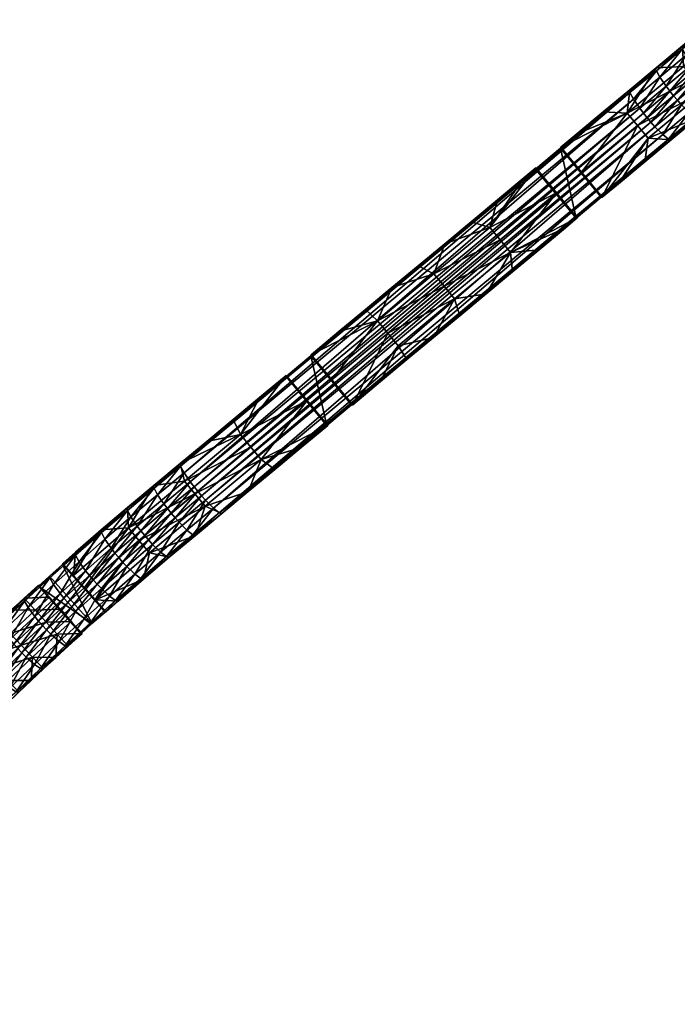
# Model space of a CAD drawing. Header units: millimetres. Extents: x 93711086 to 93775423, y 1247239064 to 1247319365.
# Tile 653 of 656: x 93722143 to 93726191, y 1247305255 to 1247311312. Entities that reach past the tile are written whole.
import ezdxf

# ---------------------------------------------------------------- set-up
doc = ezdxf.new("R2010")
doc.units = ezdxf.units.MM
doc.layers.add('CONCRETE_ITEM', color=7, linetype='Continuous')
doc.layers.add('SVV_Betong', color=7, linetype='Continuous')

# ---------------------------------------------------------------- blocks, each defined once
blk = doc.blocks.new('15e559d2-59c4-40a1-8e6d-a9da91616b05')
at = {"color": 0, "transparency": 16777216}
mesh = blk.add_polyface(dxfattribs=at)
corners = [(93732402.8, 1247290959.4, 3988.8), (93732402.8, 1247290959.4, 4305.5), (93730959.6, 1247289572.9, 3633.7), (93730959.6, 1247289572.9, 3317), (93720519.9, 1247305091.1, 5616.6), (93732598.2, 1247291566.3, 4023.2), (93720299, 1247305338.5, 5063.5), (93732619.6, 1247291542.4, 4593.2), (93720317.4, 1247305317.9, 5553.6), (93732199.2, 1247291187.4, 4322.7), (93720106.2, 1247304728.6, 5525.8), (93719900, 1247304959.5, 5363), (93732205.9, 1247291179.8, 4502.5), (93719903.7, 1247304955.3, 5462.8), (93720167.2, 1247305212.8, 5169.7), (93732187.3, 1247291200.6, 4007), (93718371.4, 1247303668.6, 4381.7), (93732466.4, 1247291440.6, 4129.5), (93732486.7, 1247291466, 4033.2), (93720187.5, 1247305238.1, 5073.5), (93732260.8, 1247291223.5, 4572.4), (93720161.1, 1247304772.3, 5595.7), (93719958.6, 1247304999, 5532.7), (93718383.3, 1247303655.3, 4697.4)]
mesh.append_faces([[corners[k] for k in face] for face in [(0, 1, 2, 0), (2, 3, 0, 2), (4, 5, 6, 4), (4, 7, 5, 4), (6, 8, 4, 6), (9, 10, 11, 9), (10, 9, 12, 10), (13, 11, 10, 13), (3, 14, 15, 3), (3, 16, 14, 3), (17, 15, 14, 17), (15, 0, 3, 15), (18, 17, 19, 18), (14, 19, 17, 14), (5, 18, 6, 5), (19, 6, 18, 19), (20, 7, 4, 20), (4, 21, 20, 4), (12, 20, 21, 12), (21, 10, 12, 21), (22, 21, 4, 22), (4, 8, 22, 4), (10, 21, 13, 10), (22, 13, 21, 22), (2, 9, 23, 2), (9, 2, 1, 9), (11, 23, 9, 11), (23, 14, 16, 23), (13, 8, 11, 13), (8, 13, 22, 8), (23, 11, 14, 23), (14, 8, 6, 14), (8, 14, 11, 8), (6, 19, 14, 6), (20, 12, 9, 20), (20, 17, 7, 20), (17, 20, 9, 17), (5, 7, 17, 5), (15, 17, 9, 15), (18, 5, 17, 18), (3, 2, 16, 3), (23, 16, 2, 23), (0, 15, 1, 0), (9, 1, 15, 9)]], dxfattribs={"color": 0})
blk = doc.blocks.new('7b18acbc-7760-470f-8a9f-86712e06644a')
at = {"color": 0, "transparency": 16777216}
mesh = blk.add_polyface(dxfattribs=at)
corners = [(93726223.1, 1247311150.7, 5988.3), (93726385.7, 1247311285.9, 6001), (93726573.7, 1247311312.1, 6010.8), (93726228.2, 1247311025, 5983.7), (93726478.7, 1247310843.1, 5988.3), (93726316, 1247310707.9, 5975.6), (93726356.1, 1247310871.2, 5983.7), (93726153.3, 1247310572.7, 5964.1), (93726010.5, 1247310584, 5958.6), (93725946.6, 1247310661, 5958.6), (93726292.2, 1247310948.1, 5983.7), (93726310.9, 1247310707.1, 6057), (93726461.2, 1247310846.8, 6172), (93726299.3, 1247310712.3, 6159.4), (93726136.7, 1247310577.2, 6147.9), (93726148.2, 1247310572, 6045.5), (93726221, 1247311145.5, 6069.6), (93726383.7, 1247311280.7, 6082.4), (93726386.2, 1247311268, 6184.8), (93726223.5, 1247311132.9, 6172), (93726490.4, 1247311112.8, 6500.1), (93726327.8, 1247310977.7, 6487.4), (93726351.4, 1247310950, 6479.1), (93726467.6, 1247311141.1, 6491.8), (93726304.9, 1247311006, 6479.1), (93726445, 1247311170.8, 6465.1), (93726282.3, 1247311035.7, 6452.4), (93726406.8, 1247311227.2, 6354), (93726244.2, 1247311092.1, 6341.2), (93726424.9, 1247310874.5, 6341.2), (93726263.8, 1247310740.6, 6328.7), (93726376.4, 1247310922.4, 6452.4), (93726215.8, 1247310788.9, 6439.8), (93726190.9, 1247310816.6, 6466.6), (93726167.2, 1247310844.3, 6474.9), (93726144.3, 1247310872.6, 6466.6), (93726121.7, 1247310902.2, 6439.8), (93726083, 1247310958.2, 6328.7), (93726101.2, 1247310605.6, 6317.2)]
mesh.append_faces([[corners[k] for k in face] for face in [(4, 5, 6, 4), (5, 7, 8, 5), (4, 11, 5, 4), (5, 11, 7, 5), (12, 13, 11, 12), (16, 1, 0, 16), (1, 16, 17, 1)]], dxfattribs={"color": 0})
mesh.append_faces([[corners[k] for k in face] for face in [(0, 2, 3, 0), (6, 9, 10, 6), (11, 14, 15, 11), (18, 16, 19, 18), (27, 26, 25, 27), (18, 28, 27, 18), (29, 13, 12, 29), (31, 30, 29, 31), (22, 32, 31, 22), (21, 33, 22, 21), (24, 34, 21, 24), (26, 35, 24, 26), (28, 36, 26, 28), (19, 37, 28, 19), (30, 14, 13, 30), (32, 38, 30, 32)]], dxfattribs={"vtx0": -1, "color": 0})
mesh.append_faces([[corners[k] for k in face] for face in [(0, 1, 2, 0), (11, 13, 14, 11), (18, 17, 16, 18), (20, 21, 22, 20), (23, 24, 21, 23), (25, 26, 24, 25), (27, 28, 26, 27), (18, 19, 28, 18), (29, 30, 13, 29), (31, 32, 30, 31), (22, 33, 32, 22), (21, 34, 33, 21), (24, 35, 34, 24), (26, 36, 35, 26)]], dxfattribs={"vtx2": -1, "vtx3": -1, "color": 0})
mesh = blk.add_polyface(dxfattribs=at)
corners = [(93726223.1, 1247311150.7, 5988.3), (93726228.2, 1247311025, 5983.7), (93726060.4, 1247311015.6, 5975.6), (93725897.7, 1247310880.4, 5964.1), (93725882.7, 1247310737.9, 5958.6), (93725735, 1247310745.2, 5952.7), (93725946.6, 1247310661, 5958.6), (93725601, 1247310373.8, 5934.3), (93725572.3, 1247310610, 5941.3), (93726010.5, 1247310584, 5958.6), (93726356.1, 1247310871.2, 5983.7), (93726316, 1247310707.9, 5975.6), (93726292.2, 1247310948.1, 5983.7), (93726148.2, 1247310572, 6045.5), (93726153.3, 1247310572.7, 5964.1), (93726310.9, 1247310707.1, 6057), (93726223.5, 1247311132.9, 6172), (93726221, 1247311145.5, 6069.6), (93726061.7, 1247310998.3, 6159.4), (93725896, 1247310875.5, 6045.5), (93725899, 1247310863.2, 6147.9), (93725471.6, 1247310521.1, 6034.1), (93726244.2, 1247311092.1, 6341.2), (93726083, 1247310958.2, 6328.7), (93726121.7, 1247310902.2, 6439.8), (93726263.8, 1247310740.6, 6328.7), (93726101.2, 1247310605.6, 6317.2), (93726136.7, 1247310577.2, 6147.9), (93726215.8, 1247310788.9, 6439.8), (93726053.2, 1247310653.9, 6428.4), (93726190.9, 1247310816.6, 6466.6), (93726028.3, 1247310681.6, 6455.1), (93726167.2, 1247310844.3, 6474.9), (93726004.7, 1247310709.3, 6463.4), (93726144.3, 1247310872.6, 6466.6), (93725981.8, 1247310737.6, 6455.1), (93725959.2, 1247310767.1, 6428.4), (93725920.4, 1247310823.1, 6317.2)]
mesh.append_faces([[corners[k] for k in face] for face in [(0, 1, 2, 0), (3, 4, 5, 3), (1, 4, 2, 1), (3, 2, 4, 3), (4, 6, 7, 4), (5, 4, 8, 5), (9, 10, 11, 9), (13, 14, 15, 13), (16, 17, 18, 16), (0, 2, 17, 0), (19, 18, 17, 19), (18, 19, 20, 18), (21, 20, 19, 21), (19, 5, 21, 19), (17, 2, 19, 17), (8, 21, 5, 8), (3, 19, 2, 3), (5, 19, 3, 5)]], dxfattribs={"color": 0})
mesh.append_faces([[corners[k] for k in face] for face in [(12, 4, 1, 12), (30, 29, 28, 30), (32, 31, 30, 32), (34, 33, 32, 34), (24, 35, 34, 24), (23, 36, 24, 23), (18, 37, 23, 18)]], dxfattribs={"vtx0": -1, "color": 0})
mesh.append_faces([[corners[k] for k in face] for face in [(12, 6, 4, 12), (10, 9, 6, 10), (22, 23, 24, 22), (16, 18, 23, 16), (25, 26, 27, 25), (28, 29, 26, 28), (30, 31, 29, 30), (32, 33, 31, 32), (34, 35, 33, 34), (24, 36, 35, 24), (23, 37, 36, 23), (18, 20, 37, 18)]], dxfattribs={"vtx2": -1, "vtx3": -1, "color": 0})
mesh = blk.add_polyface(dxfattribs=at)
corners = [(93724032.4, 1247308815.7, 5915.3), (93723782, 1247309117.1, 5915.3), (93723935.6, 1247309244.8, 5926.1), (93724186, 1247308943.3, 5926.1), (93723911.3, 1247308969.9, 5815.4), (93724039.2, 1247308816, 5815.4), (93723783.5, 1247309123.7, 5815.4), (93724065, 1247309097.5, 5826.2), (93724192.8, 1247308943.7, 5826.2), (93723937.1, 1247309251.3, 5826.2), (93724344.3, 1247309459.6, 5850.4), (93724408.2, 1247309382.7, 5850.4), (93724270.6, 1247309528.4, 5849.7), (93724107.9, 1247309393.2, 5838.2), (93724472.1, 1247309305.8, 5850.4), (93724688.9, 1247309355.9, 5861.1), (93724526.2, 1247309220.7, 5849.7), (93724820.1, 1247309594.9, 5874.8), (93724851.6, 1247309491.1, 5872.6), (93724363.5, 1247309085.5, 5838.2), (93724756.2, 1247309671.8, 5874.8), (93723875.4, 1247308679.9, 5803.9), (93723712.7, 1247308544.7, 5792.4), (93725568.5, 1247310092, 6023.3), (93723132.9, 1247308564.8, 5953.3), (93725899, 1247310863.2, 6147.9), (93724433.3, 1247309663.6, 5861.1), (93726101.2, 1247310605.6, 6317.2), (93723335.1, 1247308307.2, 6122.6), (93723370.6, 1247308278.8, 5953.3), (93726053.2, 1247310653.9, 6428.4), (93723287.1, 1247308355.5, 6233.8), (93726028.3, 1247310681.6, 6455.1), (93723262.2, 1247308383.2, 6260.5), (93726004.7, 1247310709.3, 6463.4), (93723238.6, 1247308410.9, 6268.8)]
mesh.append_faces([[corners[k] for k in face] for face in [(0, 4, 1, 0), (5, 4, 0, 5), (6, 1, 4, 6), (7, 3, 2, 7), (3, 7, 8, 3), (2, 9, 7, 2), (10, 11, 7, 10), (9, 10, 7, 9), (12, 10, 13, 12), (9, 13, 10, 9), (14, 15, 16, 14), (14, 17, 15, 14), (18, 15, 17, 18), (16, 19, 14, 16), (19, 8, 14, 19), (18, 3, 15, 18), (5, 0, 21, 5), (19, 3, 8, 19), (3, 16, 15, 3), (3, 19, 16, 3), (0, 22, 21, 0), (18, 23, 3, 18), (24, 25, 2, 24), (13, 2, 12, 13), (12, 2, 26, 12), (9, 2, 13, 9)]], dxfattribs={"color": 0})
mesh.append_faces([[corners[k] for k in face] for face in [(0, 2, 3, 0), (11, 8, 7, 11), (17, 11, 20, 17)]], dxfattribs={"vtx0": -1, "color": 0})
mesh.append_faces([[corners[k] for k in face] for face in [(0, 1, 2, 0), (11, 14, 8, 11), (20, 11, 10, 20), (17, 14, 11, 17), (27, 28, 29, 27), (30, 31, 28, 30), (32, 33, 31, 32), (34, 35, 33, 34)]], dxfattribs={"vtx2": -1, "vtx3": -1, "color": 0})
mesh = blk.add_polyface(dxfattribs=at)
corners = [(93724820.1, 1247309594.9, 5874.8), (93725163.6, 1247309880.3, 5899), (93725014.4, 1247309626.3, 5884), (93725447.4, 1247310246.2, 5923.5), (93725099.7, 1247309957.3, 5899), (93725035.8, 1247310034.2, 5899), (93725246.9, 1247310339.6, 5918.4), (93725319.6, 1247310400, 5923.5), (93725084.1, 1247310204.4, 5906.9), (93724758.7, 1247309934, 5884), (93724692.3, 1247309748.7, 5874.8), (93724596, 1247309798.8, 5872.6), (93724921.4, 1247310069.2, 5895.5), (93725177.1, 1247309761.5, 5895.5), (93725339.8, 1247309896.7, 5906.9), (93724433.3, 1247309663.6, 5861.1), (93724344.3, 1247309459.6, 5850.4), (93724270.6, 1247309528.4, 5849.7), (93724851.6, 1247309491.1, 5872.6), (93724756.2, 1247309671.8, 5874.8), (93725568.5, 1247310092, 6023.3), (93726136.7, 1247310577.2, 6147.9), (93723370.6, 1247308278.8, 5953.3), (93724186, 1247308943.3, 5926.1), (93725318, 1247310393.4, 6023.3), (93723935.6, 1247309244.8, 5926.1), (93725899, 1247310863.2, 6147.9), (93725981.8, 1247310737.6, 6455.1), (93723215.7, 1247308439.2, 6260.5), (93723238.6, 1247308410.9, 6268.8), (93725959.2, 1247310767.1, 6428.4), (93723193, 1247308468.7, 6233.8), (93725920.4, 1247310823.1, 6317.2), (93723154.3, 1247308524.7, 6122.6), (93723132.9, 1247308564.8, 5953.3)]
mesh.append_faces([[corners[k] for k in face] for face in [(0, 1, 2, 0), (3, 4, 5, 3), (5, 6, 7, 5), (6, 5, 8, 6), (9, 10, 11, 9), (8, 5, 12, 8), (13, 1, 14, 13), (13, 2, 1, 13), (15, 16, 17, 15), (16, 15, 10, 16), (11, 10, 15, 11), (2, 18, 0, 2), (13, 20, 2, 13), (20, 18, 2, 20), (21, 22, 23, 21), (24, 25, 26, 24), (24, 11, 25, 24), (11, 24, 9, 11), (12, 24, 8, 12), (8, 24, 6, 8), (9, 24, 12, 9), (15, 25, 11, 15)]], dxfattribs={"color": 0})
mesh.append_faces([[corners[k] for k in face] for face in [(9, 5, 10, 9), (4, 10, 5, 4), (1, 19, 4, 1), (19, 16, 10, 19), (30, 28, 27, 30), (32, 31, 30, 32), (26, 33, 32, 26)]], dxfattribs={"vtx0": -1, "color": 0})
mesh.append_faces([[corners[k] for k in face] for face in [(9, 12, 5, 9), (1, 4, 3, 1), (4, 19, 10, 4), (1, 0, 19, 1), (27, 28, 29, 27), (30, 31, 28, 30), (32, 33, 31, 32), (26, 34, 33, 26)]], dxfattribs={"vtx2": -1, "vtx3": -1, "color": 0})
mesh = blk.add_polyface(dxfattribs=at)
corners = [(93725568.5, 1247310092, 6023.3), (93725318, 1247310393.4, 6023.3), (93725471.6, 1247310521.1, 6034.1), (93725722.1, 1247310219.6, 6034.1), (93725447.4, 1247310246.2, 5923.5), (93725575.2, 1247310092.3, 5923.5), (93725319.6, 1247310400, 5923.5), (93725601, 1247310373.8, 5934.3), (93725728.8, 1247310220, 5934.3), (93725473.2, 1247310527.6, 5934.3), (93725035.8, 1247310034.2, 5899), (93725163.6, 1247309880.3, 5899), (93725502.5, 1247310031.9, 5918.4), (93725339.8, 1247309896.7, 5906.9), (93725882.7, 1247310737.9, 5958.6), (93725572.3, 1247310610, 5941.3), (93725946.6, 1247310661, 5958.6), (93726010.5, 1247310584, 5958.6), (93726153.3, 1247310572.7, 5964.1), (93725990.6, 1247310437.5, 5952.7), (93725827.9, 1247310302.3, 5941.3), (93726148.2, 1247310572, 6045.5), (93725177.1, 1247309761.5, 5895.5), (93726136.7, 1247310577.2, 6147.9), (93724186, 1247308943.3, 5926.1), (93725899, 1247310863.2, 6147.9), (93725246.9, 1247310339.6, 5918.4), (93726101.2, 1247310605.6, 6317.2), (93723370.6, 1247308278.8, 5953.3), (93726053.2, 1247310653.9, 6428.4), (93723335.1, 1247308307.2, 6122.6), (93726028.3, 1247310681.6, 6455.1), (93723287.1, 1247308355.5, 6233.8), (93726004.7, 1247310709.3, 6463.4), (93723262.2, 1247308383.2, 6260.5), (93725981.8, 1247310737.6, 6455.1), (93723238.6, 1247308410.9, 6268.8)]
mesh.append_faces([[corners[k] for k in face] for face in [(0, 4, 1, 0), (5, 4, 0, 5), (6, 1, 4, 6), (7, 3, 2, 7), (3, 7, 8, 3), (2, 9, 7, 2), (4, 10, 6, 4), (11, 12, 13, 11), (11, 5, 12, 11), (9, 14, 7, 9), (9, 15, 14, 9), (17, 18, 19, 17), (19, 20, 17, 19), (20, 8, 17, 20), (5, 0, 12, 5), (20, 3, 8, 20), (21, 19, 18, 21), (3, 20, 19, 3), (0, 13, 12, 0), (0, 22, 13, 0), (3, 19, 21, 3), (23, 3, 21, 23), (0, 23, 24, 0), (0, 3, 23, 0), (1, 25, 2, 1), (9, 2, 15, 9), (26, 1, 6, 26)]], dxfattribs={"color": 0})
mesh.append_faces([[corners[k] for k in face] for face in [(0, 2, 3, 0), (11, 4, 5, 11), (16, 8, 7, 16), (27, 28, 23, 27), (29, 30, 27, 29), (31, 32, 29, 31), (33, 34, 31, 33), (35, 36, 33, 35)]], dxfattribs={"vtx0": -1, "color": 0})
mesh.append_faces([[corners[k] for k in face] for face in [(0, 1, 2, 0), (16, 17, 8, 16)]], dxfattribs={"vtx2": -1, "vtx3": -1, "color": 0})
mesh = blk.add_polyface(dxfattribs=at)
corners = [(93723911.3, 1247308969.9, 5815.4), (93723565.7, 1247308682.7, 5791.1), (93723501.8, 1247308759.6, 5791.1), (93723619.7, 1247308987.6, 5803.9), (93723783.5, 1247309123.7, 5815.4), (93723457, 1247308852.4, 5792.4), (93723131.5, 1247308582.1, 5769.5), (93723156.2, 1247308472.4, 5766.8), (93722968.8, 1247308446.9, 5758.1), (93723294.2, 1247308717.3, 5781), (93723629.7, 1247308605.8, 5791.1), (93723875.4, 1247308679.9, 5803.9), (93723712.7, 1247308544.7, 5792.4), (93724039.2, 1247308816, 5815.4), (93723549.9, 1247308409.5, 5781), (93723284, 1247308318.6, 5766.8), (93723220.1, 1247308395.5, 5766.8), (93723370.6, 1247308278.8, 5953.3), (93724032.4, 1247308815.7, 5915.3), (93723129.9, 1247308577.1, 5850.9), (93723132.9, 1247308564.8, 5953.3), (93724186, 1247308943.3, 5926.1), (93723782, 1247309117.1, 5915.3), (93723935.6, 1247309244.8, 5926.1), (93722967.2, 1247308441.9, 5839.5), (93722970.2, 1247308429.6, 5941.9), (93723193, 1247308468.7, 6233.8), (93723053, 1247308304, 6249), (93723215.7, 1247308439.2, 6260.5), (93723154.3, 1247308524.7, 6122.6), (93722991.6, 1247308389.5, 6111.1), (93723030.3, 1247308333.5, 6222.3)]
mesh.append_faces([[corners[k] for k in face] for face in [(0, 1, 2, 0), (2, 3, 4, 2), (0, 2, 4, 0), (3, 2, 5, 3), (6, 7, 8, 6), (5, 2, 9, 5), (10, 11, 12, 10), (10, 13, 11, 10), (12, 14, 10, 12), (15, 10, 14, 15), (12, 17, 14, 12), (18, 17, 12, 18), (19, 20, 5, 19), (17, 18, 21, 17), (22, 20, 23, 22), (5, 20, 22, 5), (5, 22, 3, 5), (3, 22, 4, 3), (9, 19, 5, 9), (19, 9, 6, 19)]], dxfattribs={"color": 0})
mesh.append_faces([[corners[k] for k in face] for face in [(6, 2, 7, 6), (10, 0, 13, 10), (1, 7, 2, 1), (10, 16, 1, 10), (24, 20, 19, 24), (24, 6, 8, 24), (26, 27, 28, 26), (29, 31, 26, 29), (20, 30, 29, 20)]], dxfattribs={"vtx0": -1, "color": 0})
mesh.append_faces([[corners[k] for k in face] for face in [(6, 9, 2, 6), (10, 1, 0, 10), (1, 16, 7, 1), (10, 15, 16, 10), (24, 25, 20, 24), (24, 19, 6, 24), (29, 30, 31, 29), (20, 25, 30, 20)]], dxfattribs={"vtx2": -1, "vtx3": -1, "color": 0})
mesh = blk.add_polyface(dxfattribs=at)
corners = [(93722876.7, 1247308108.6, 5741.3), (93722541.6, 1247307818.1, 5714.3), (93722812.1, 1247308185, 5741.3), (93722968.8, 1247308446.9, 5758.1), (93723156.2, 1247308472.4, 5766.8), (93722806.3, 1247308311.5, 5746), (93722645.1, 1247308174.6, 5733.2), (93722941.2, 1247308032.2, 5741.3), (93723063.7, 1247308005.1, 5746), (93722905.3, 1247307870.5, 5733.2), (93722608.3, 1247307743.6, 5714.3), (93723058.2, 1247308003.9, 5827.3), (93722899.8, 1247307869.3, 5814.5), (93722887.8, 1247307874, 5916.9), (93723046.2, 1247308008.7, 5929.7), (93722970.2, 1247308429.6, 5941.9), (93722967.2, 1247308441.9, 5839.5), (93722804.4, 1247308306.1, 5827.3), (93722807, 1247308293.5, 5929.7), (93723053, 1247308304, 6249), (93722889, 1247308167, 6236.7), (93722912, 1247308138.8, 6245.1), (93723030.3, 1247308333.5, 6222.3), (93722866.3, 1247308196.6, 6210), (93722991.6, 1247308389.5, 6111.1), (93722827.8, 1247308252.8, 6098.9), (93723009.7, 1247308036.2, 6098.9), (93722851.1, 1247307901.2, 6086.1), (93722961, 1247308083.8, 6210), (93722801.9, 1247307948.3, 6197.3), (93722935.8, 1247308111.3, 6236.7), (93722776.5, 1247307975.6, 6224), (93722752.4, 1247308002.9, 6232.3), (93722729.1, 1247308030.9, 6224), (93722706.2, 1247308060.2, 6197.3), (93722667.2, 1247308116.1, 6086.1), (93722695.1, 1247307765.3, 6073.4)]
mesh.append_faces([[corners[k] for k in face] for face in [(0, 1, 2, 0), (2, 3, 4, 2), (5, 3, 2, 5), (2, 6, 5, 2), (7, 8, 9, 7), (0, 7, 10, 0), (9, 10, 7, 9), (16, 3, 17, 16), (5, 17, 3, 5)]], dxfattribs={"color": 0})
mesh.append_faces([[corners[k] for k in face] for face in [(9, 11, 12, 9), (13, 11, 14, 13), (15, 17, 18, 15), (24, 23, 22, 24), (15, 25, 24, 15), (26, 13, 14, 26), (28, 27, 26, 28), (30, 29, 28, 30), (21, 31, 30, 21), (20, 32, 21, 20), (23, 33, 20, 23), (25, 34, 23, 25), (18, 35, 25, 18), (29, 36, 27, 29)]], dxfattribs={"vtx0": -1, "color": 0})
mesh.append_faces([[corners[k] for k in face] for face in [(9, 8, 11, 9), (13, 12, 11, 13), (15, 16, 17, 15), (19, 20, 21, 19), (22, 23, 20, 22), (24, 25, 23, 24), (15, 18, 25, 15), (26, 27, 13, 26), (28, 29, 27, 28), (30, 31, 29, 30), (21, 32, 31, 21), (20, 33, 32, 20), (23, 34, 33, 23), (25, 35, 34, 25)]], dxfattribs={"vtx2": -1, "vtx3": -1, "color": 0})
mesh = blk.add_polyface(dxfattribs=at)
corners = [(93723284, 1247308318.6, 5766.8), (93723387.2, 1247308274.3, 5769.5), (93723224.5, 1247308139.1, 5758.1), (93723549.9, 1247308409.5, 5781), (93722941.2, 1247308032.2, 5741.3), (93723063.7, 1247308005.1, 5746), (93723220.1, 1247308395.5, 5766.8), (93722876.7, 1247308108.6, 5741.3), (93722812.1, 1247308185, 5741.3), (93723156.2, 1247308472.4, 5766.8), (93723370.6, 1247308278.8, 5953.3), (93723219.4, 1247308138.4, 5839.5), (93723058.2, 1247308003.9, 5827.3), (93723046.2, 1247308008.7, 5929.7), (93723207.9, 1247308143.6, 5941.9), (93723335.1, 1247308307.2, 6122.6), (93723172.4, 1247308172, 6111.1), (93723287.1, 1247308355.5, 6233.8), (93723124.4, 1247308220.3, 6222.3), (93723262.2, 1247308383.2, 6260.5), (93723099.5, 1247308248, 6249), (93723238.6, 1247308410.9, 6268.8), (93723075.9, 1247308275.7, 6257.4), (93723215.7, 1247308439.2, 6260.5), (93723053, 1247308304, 6249), (93723193, 1247308468.7, 6233.8), (93723030.3, 1247308333.5, 6222.3), (93723009.7, 1247308036.2, 6098.9), (93722961, 1247308083.8, 6210), (93722935.8, 1247308111.3, 6236.7), (93722912, 1247308138.8, 6245.1), (93722889, 1247308167, 6236.7)]
mesh.append_faces([[corners[k] for k in face] for face in [(0, 1, 2, 0), (3, 1, 0, 3), (4, 0, 2, 4), (2, 5, 4, 2), (10, 1, 3, 10), (2, 1, 11, 2), (12, 5, 2, 12), (1, 10, 11, 1), (12, 2, 11, 12), (14, 11, 10, 14)]], dxfattribs={"color": 0})
mesh.append_faces([[corners[k] for k in face] for face in [(6, 8, 9, 6), (0, 7, 6, 0), (13, 11, 14, 13), (15, 14, 10, 15), (17, 16, 15, 17), (19, 18, 17, 19), (21, 20, 19, 21), (23, 22, 21, 23), (16, 13, 14, 16), (18, 27, 16, 18), (20, 28, 18, 20), (22, 29, 20, 22), (24, 30, 22, 24), (26, 31, 24, 26)]], dxfattribs={"vtx0": -1, "color": 0})
mesh.append_faces([[corners[k] for k in face] for face in [(6, 7, 8, 6), (0, 4, 7, 0), (13, 12, 11, 13), (15, 16, 14, 15), (17, 18, 16, 17), (19, 20, 18, 19), (21, 22, 20, 21), (23, 24, 22, 23), (25, 26, 24, 25), (16, 27, 13, 16), (18, 28, 27, 18), (20, 29, 28, 20), (22, 30, 29, 22)]], dxfattribs={"vtx2": -1, "vtx3": -1, "color": 0})
mesh = blk.add_polyface(dxfattribs=at)
corners = [(93722406.4, 1247307960.1, 5814.1), (93722474.8, 1247307892.7, 5714.3), (93722541.6, 1247307818.1, 5714.3), (93722408, 1247307967.3, 5714.2), (93722645.1, 1247308174.6, 5733.2), (93722812.1, 1247308185, 5741.3), (93722485.4, 1247308035.9, 5720.5), (93722876.7, 1247308108.6, 5741.3), (93722608.3, 1247307743.6, 5714.3), (93722643.3, 1247308169.2, 5814.5), (93722646, 1247308156.6, 5916.9), (93722486.5, 1247308017.9, 5904.2), (93722328.5, 1247307877.6, 5891.4), (93722807, 1247308293.5, 5929.7), (93722804.4, 1247308306.1, 5827.3), (93722325.6, 1247307888.4, 5807.6), (93722806.3, 1247308311.5, 5746), (93722667.2, 1247308116.1, 6086.1), (93722801.9, 1247307948.3, 6197.3), (93722645.3, 1247307811.8, 6184.5), (93722695.1, 1247307765.3, 6073.4), (93722776.5, 1247307975.6, 6224), (93722619.5, 1247307838.7, 6211.2), (93722752.4, 1247308002.9, 6232.3), (93722595.1, 1247307865.7, 6219.6), (93722729.1, 1247308030.9, 6224), (93722571.4, 1247307893.4, 6211.2), (93722706.2, 1247308060.2, 6197.3), (93722548, 1247307922.4, 6184.5), (93722508.3, 1247307977.7, 6073.4), (93722414.5, 1247307753.8, 6198.5), (93722350.6, 1247307837.6, 6060.6), (93722390.9, 1247307782.6, 6171.8)]
mesh.append_faces([[corners[k] for k in face] for face in [(0, 1, 2, 0), (0, 3, 1, 0), (4, 5, 1, 4), (2, 1, 5, 2), (3, 6, 1, 3), (1, 6, 4, 1), (7, 8, 2, 7), (9, 6, 0, 9), (10, 9, 11, 10), (0, 12, 11, 0), (15, 12, 0, 15), (9, 0, 11, 9), (6, 9, 4, 6), (3, 0, 6, 3)]], dxfattribs={"color": 0})
mesh.append_faces([[corners[k] for k in face] for face in [(9, 13, 14, 9), (9, 16, 4, 9), (21, 19, 18, 21), (23, 22, 21, 23), (25, 24, 23, 25), (27, 26, 25, 27), (17, 28, 27, 17), (10, 29, 17, 10), (28, 30, 26, 28), (29, 32, 28, 29), (11, 31, 29, 11)]], dxfattribs={"vtx0": -1, "color": 0})
mesh.append_faces([[corners[k] for k in face] for face in [(9, 10, 13, 9), (9, 14, 16, 9), (13, 10, 17, 13), (18, 19, 20, 18), (21, 22, 19, 21), (23, 24, 22, 23), (25, 26, 24, 25), (27, 28, 26, 27), (17, 29, 28, 17), (10, 11, 29, 10), (29, 31, 32, 29), (11, 12, 31, 11)]], dxfattribs={"vtx2": -1, "vtx3": -1, "color": 0})
mesh = blk.add_polyface(dxfattribs=at)
corners = [(93722325.6, 1247307888.4, 5807.6), (93722587.1, 1247307596.5, 5807.6), (93722257.7, 1247307826.8, 5802), (93722406.4, 1247307960.1, 5814.1), (93722392.9, 1247307684.9, 5702.2), (93722519.2, 1247307534.9, 5802), (93722459.6, 1247307610.4, 5702.1), (93722326.1, 1247307759.5, 5702.2), (93722259.3, 1247307834.1, 5702.2), (93722305.5, 1247307605.7, 5695), (93722238.1, 1247307679.5, 5695), (93722372.9, 1247307531.8, 5695), (93722526.4, 1247307535.9, 5702.1), (93722440.3, 1247307457.9, 5695), (93722364.7, 1247307387.9, 5688.6), (93722220.8, 1247307390.8, 5682.2), (93722289.2, 1247307317.9, 5682.2), (93722152.4, 1247307463.8, 5682.2), (93722434.9, 1247307456.6, 5776.3), (93722283.8, 1247307316.5, 5763.6), (93722271.5, 1247307320.5, 5866), (93722422.6, 1247307460.8, 5878.7), (93722328.5, 1247307877.6, 5891.4), (93722489.1, 1247307672.9, 6171.8), (93722334.4, 1247307532.4, 6159), (93722385.1, 1247307486.8, 6047.9), (93722463.1, 1247307699.6, 6198.5), (93722308.2, 1247307558.8, 6185.7), (93722438.4, 1247307726.4, 6206.8), (93722283.3, 1247307585.4, 6194.1), (93722414.5, 1247307753.8, 6198.5), (93722259.1, 1247307612.6, 6185.7), (93722390.9, 1247307782.6, 6171.8), (93722235.2, 1247307641.2, 6159), (93722350.6, 1247307837.6, 6060.6), (93722194.5, 1247307695.8, 6047.9), (93722233.6, 1247307346.1, 6035.2)]
mesh.append_faces([[corners[k] for k in face] for face in [(0, 1, 2, 0), (0, 3, 1, 0), (4, 5, 6, 4), (5, 4, 2, 5), (7, 2, 4, 7), (7, 8, 2, 7), (4, 9, 10, 4), (4, 10, 7, 4), (9, 6, 11, 9), (6, 9, 4, 6), (11, 12, 13, 11), (12, 11, 6, 12), (11, 14, 15, 11), (14, 11, 13, 14), (14, 16, 15, 14), (13, 18, 14, 13), (19, 14, 18, 19), (13, 12, 18, 13), (19, 16, 14, 19), (22, 0, 2, 22)]], dxfattribs={"color": 0})
mesh.append_faces([[corners[k] for k in face] for face in [(11, 17, 9, 11), (20, 18, 21, 20), (26, 24, 23, 26), (28, 27, 26, 28), (30, 29, 28, 30), (32, 31, 30, 32), (34, 33, 32, 34), (22, 35, 34, 22), (25, 20, 21, 25), (24, 36, 25, 24)]], dxfattribs={"vtx0": -1, "color": 0})
mesh.append_faces([[corners[k] for k in face] for face in [(20, 19, 18, 20), (23, 24, 25, 23), (26, 27, 24, 26), (28, 29, 27, 28), (30, 31, 29, 30), (32, 33, 31, 32), (25, 36, 20, 25)]], dxfattribs={"vtx2": -1, "vtx3": -1, "color": 0})
mesh = blk.add_polyface(dxfattribs=at)
corners = [(93722667.9, 1247307668.1, 5814.1), (93722587.1, 1247307596.5, 5807.6), (93722406.4, 1247307960.1, 5814.1), (93722519.2, 1247307534.9, 5802), (93722257.7, 1247307826.8, 5802), (93722526.4, 1247307535.9, 5702.1), (93722459.6, 1247307610.4, 5702.1), (93722541.6, 1247307818.1, 5714.3), (93722608.3, 1247307743.6, 5714.3), (93722675, 1247307669.1, 5714.4), (93722905.3, 1247307870.5, 5733.2), (93722749.8, 1247307735.4, 5720.5), (93722744.3, 1247307734.2, 5801.8), (93722899.8, 1247307869.3, 5814.5), (93722576.7, 1247307600.5, 5891.4), (93722732.2, 1247307738.6, 5904.2), (93722887.8, 1247307874, 5916.9), (93722434.9, 1247307456.6, 5776.3), (93722422.6, 1247307460.8, 5878.7), (93722851.1, 1247307901.2, 6086.1), (93722695.1, 1247307765.3, 6073.4), (93722539.4, 1247307626.9, 6060.6), (93722645.3, 1247307811.8, 6184.5), (93722489.1, 1247307672.9, 6171.8), (93722619.5, 1247307838.7, 6211.2), (93722463.1, 1247307699.6, 6198.5), (93722595.1, 1247307865.7, 6219.6), (93722438.4, 1247307726.4, 6206.8), (93722571.4, 1247307893.4, 6211.2), (93722414.5, 1247307753.8, 6198.5), (93722548, 1247307922.4, 6184.5), (93722390.9, 1247307782.6, 6171.8), (93722385.1, 1247307486.8, 6047.9)]
mesh.append_faces([[corners[k] for k in face] for face in [(0, 1, 2, 0), (1, 3, 4, 1), (5, 6, 3, 5), (7, 0, 2, 7), (7, 8, 0, 7), (9, 0, 8, 9), (8, 10, 11, 8), (11, 9, 8, 11), (12, 9, 11, 12), (13, 12, 10, 13), (11, 10, 12, 11), (12, 0, 9, 12), (1, 14, 3, 1), (15, 0, 12, 15), (14, 1, 0, 14), (14, 0, 15, 14), (17, 5, 3, 17), (3, 14, 18, 3), (3, 18, 17, 3)]], dxfattribs={"color": 0})
mesh.append_faces([[corners[k] for k in face] for face in [(15, 13, 16, 15), (19, 15, 16, 19), (20, 14, 15, 20), (22, 21, 20, 22), (24, 23, 22, 24), (26, 25, 24, 26), (28, 27, 26, 28), (21, 18, 14, 21), (23, 32, 21, 23)]], dxfattribs={"vtx0": -1, "color": 0})
mesh.append_faces([[corners[k] for k in face] for face in [(15, 12, 13, 15), (19, 20, 15, 19), (20, 21, 14, 20), (22, 23, 21, 22), (24, 25, 23, 24), (26, 27, 25, 26), (28, 29, 27, 28), (30, 31, 29, 30), (21, 32, 18, 21)]], dxfattribs={"vtx2": -1, "vtx3": -1, "color": 0})
mesh = blk.add_polyface(dxfattribs=at)
corners = [(93722170.5, 1247307753.6, 5695), (93722238.1, 1247307679.5, 5695), (93722093, 1247307681.7, 5688.6), (93722326.1, 1247307759.5, 5702.2), (93722259.3, 1247307834.1, 5702.2), (93722084, 1247307536.7, 5682.2), (93722015.5, 1247307609.8, 5682.2), (93721938.7, 1247307537.1, 5675.9), (93722305.5, 1247307605.7, 5695), (93722152.4, 1247307463.8, 5682.2), (93722372.9, 1247307531.8, 5695), (93722220.8, 1247307390.8, 5682.2), (93722257.7, 1247307826.8, 5802), (93722172, 1247307735.6, 5878.7), (93722328.5, 1247307877.6, 5891.4), (93722013.8, 1247307604.4, 5763.6), (93722017.1, 1247307591.9, 5866), (93722168.9, 1247307748.1, 5776.3), (93722350.6, 1247307837.6, 6060.6), (93722194.5, 1247307695.8, 6047.9), (93722235.2, 1247307641.2, 6159), (93722308.2, 1247307558.8, 6185.7), (93722155.7, 1247307417, 6173), (93722182.3, 1247307390.9, 6146.3), (93722334.4, 1247307532.4, 6159), (93722283.3, 1247307585.4, 6194.1), (93722130.4, 1247307443.2, 6181.3), (93722259.1, 1247307612.6, 6185.7), (93722105.9, 1247307470.1, 6173), (93722081.6, 1247307498.3, 6146.3), (93722040.1, 1247307552.4, 6035.2), (93721887, 1247307407.3, 6022.4), (93721929, 1247307353.6, 6133.5), (93721863.7, 1247307446.5, 5853.2)]
mesh.append_faces([[corners[k] for k in face] for face in [(0, 1, 2, 0), (0, 3, 1, 0), (3, 0, 4, 3), (1, 5, 2, 1), (6, 2, 5, 6), (5, 7, 6, 5), (12, 13, 14, 12), (4, 17, 12, 4), (12, 17, 13, 12), (6, 7, 15, 6), (2, 15, 17, 2), (0, 17, 4, 0), (2, 17, 0, 2), (2, 6, 15, 2)]], dxfattribs={"color": 0})
mesh.append_faces([[corners[k] for k in face] for face in [(8, 5, 1, 8), (15, 13, 17, 15), (21, 23, 24, 21), (25, 22, 21, 25), (27, 26, 25, 27), (20, 28, 27, 20), (19, 29, 20, 19), (13, 30, 19, 13), (30, 32, 29, 30), (16, 31, 30, 16)]], dxfattribs={"vtx0": -1, "color": 0})
mesh.append_faces([[corners[k] for k in face] for face in [(8, 9, 5, 8), (10, 11, 9, 10), (15, 16, 13, 15), (18, 19, 20, 18), (14, 13, 19, 14), (21, 22, 23, 21), (25, 26, 22, 25), (27, 28, 26, 27), (20, 29, 28, 20), (19, 30, 29, 19), (13, 16, 30, 13), (30, 31, 32, 30), (16, 33, 31, 16)]], dxfattribs={"vtx2": -1, "vtx3": -1, "color": 0})
mesh = blk.add_polyface(dxfattribs=at)
corners = [(93722213.7, 1247307246.4, 5675.9), (93722220.8, 1247307390.8, 5682.2), (93722289.2, 1247307317.9, 5682.2), (93721931, 1247307392, 5669.5), (93721938.7, 1247307537.1, 5675.9), (93722084, 1247307536.7, 5682.2), (93722069.1, 1247307247.3, 5669.5), (93721885, 1247307138.9, 5656.7), (93722000.1, 1247307319.7, 5669.5), (93722064.1, 1247307103.4, 5663.1), (93721955, 1247307067.5, 5656.7), (93722138.2, 1247307175, 5669.5), (93721920, 1247307103.2, 5656.7), (93722152.4, 1247307463.8, 5682.2), (93722132.8, 1247307173.6, 5750.8), (93722283.8, 1247307316.5, 5763.6), (93722120.5, 1247307177.5, 5853.2), (93722271.5, 1247307320.5, 5866), (93722082.4, 1247307202.7, 6022.4), (93721955.5, 1247307043.6, 5929.9), (93722030.7, 1247307247.1, 6133.5), (93721908.7, 1247307078.8, 6074.5), (93721881.6, 1247307102.5, 6120.8), (93722003.8, 1247307272.9, 6160.3), (93721854.4, 1247307127.9, 6147.5), (93722334.4, 1247307532.4, 6159), (93722182.3, 1247307390.9, 6146.3), (93722233.6, 1247307346.1, 6035.2), (93722155.7, 1247307417, 6173), (93722130.4, 1247307443.2, 6181.3), (93721978.3, 1247307298.9, 6168.6), (93722105.9, 1247307470.1, 6173), (93721953.6, 1247307325.6, 6160.3), (93722081.6, 1247307498.3, 6146.3), (93721929, 1247307353.6, 6133.5)]
mesh.append_faces([[corners[k] for k in face] for face in [(0, 1, 2, 0), (3, 4, 5, 3), (1, 0, 6, 1), (6, 7, 8, 6), (6, 9, 10, 6), (6, 0, 11, 6), (11, 9, 6, 11), (6, 10, 12, 6), (12, 7, 6, 12), (14, 0, 15, 14), (0, 2, 15, 0), (14, 11, 0, 14), (11, 14, 9, 11), (18, 19, 16, 18), (20, 21, 18, 20), (20, 22, 21, 20)]], dxfattribs={"color": 0})
mesh.append_faces([[corners[k] for k in face] for face in [(13, 3, 5, 13), (1, 8, 13, 1), (16, 15, 17, 16), (20, 24, 22, 20), (27, 16, 17, 27), (26, 18, 27, 26), (28, 20, 26, 28), (29, 23, 28, 29), (31, 30, 29, 31), (33, 32, 31, 33)]], dxfattribs={"vtx0": -1, "color": 0})
mesh.append_faces([[corners[k] for k in face] for face in [(13, 8, 3, 13), (1, 6, 8, 1), (16, 14, 15, 16), (20, 23, 24, 20), (25, 26, 27, 25), (27, 18, 16, 27), (26, 20, 18, 26), (28, 23, 20, 28), (29, 30, 23, 29), (31, 32, 30, 31), (33, 34, 32, 33)]], dxfattribs={"vtx2": -1, "vtx3": -1, "color": 0})

msp = doc.modelspace()

# ---------------------------------------------------------------- block references
at = {"layer": 'CONCRETE_ITEM', "color": 222, "true_color": 0xc0298d, "transparency": 33554687}
msp.add_blockref('15e559d2-59c4-40a1-8e6d-a9da91616b05', (0, 0), dxfattribs=at)
at = {"layer": 'SVV_Betong', "color": 2, "true_color": 0xffe500, "transparency": 33554687}
msp.add_blockref('7b18acbc-7760-470f-8a9f-86712e06644a', (0, 0), dxfattribs=at)

doc.saveas('drawing.dxf')
